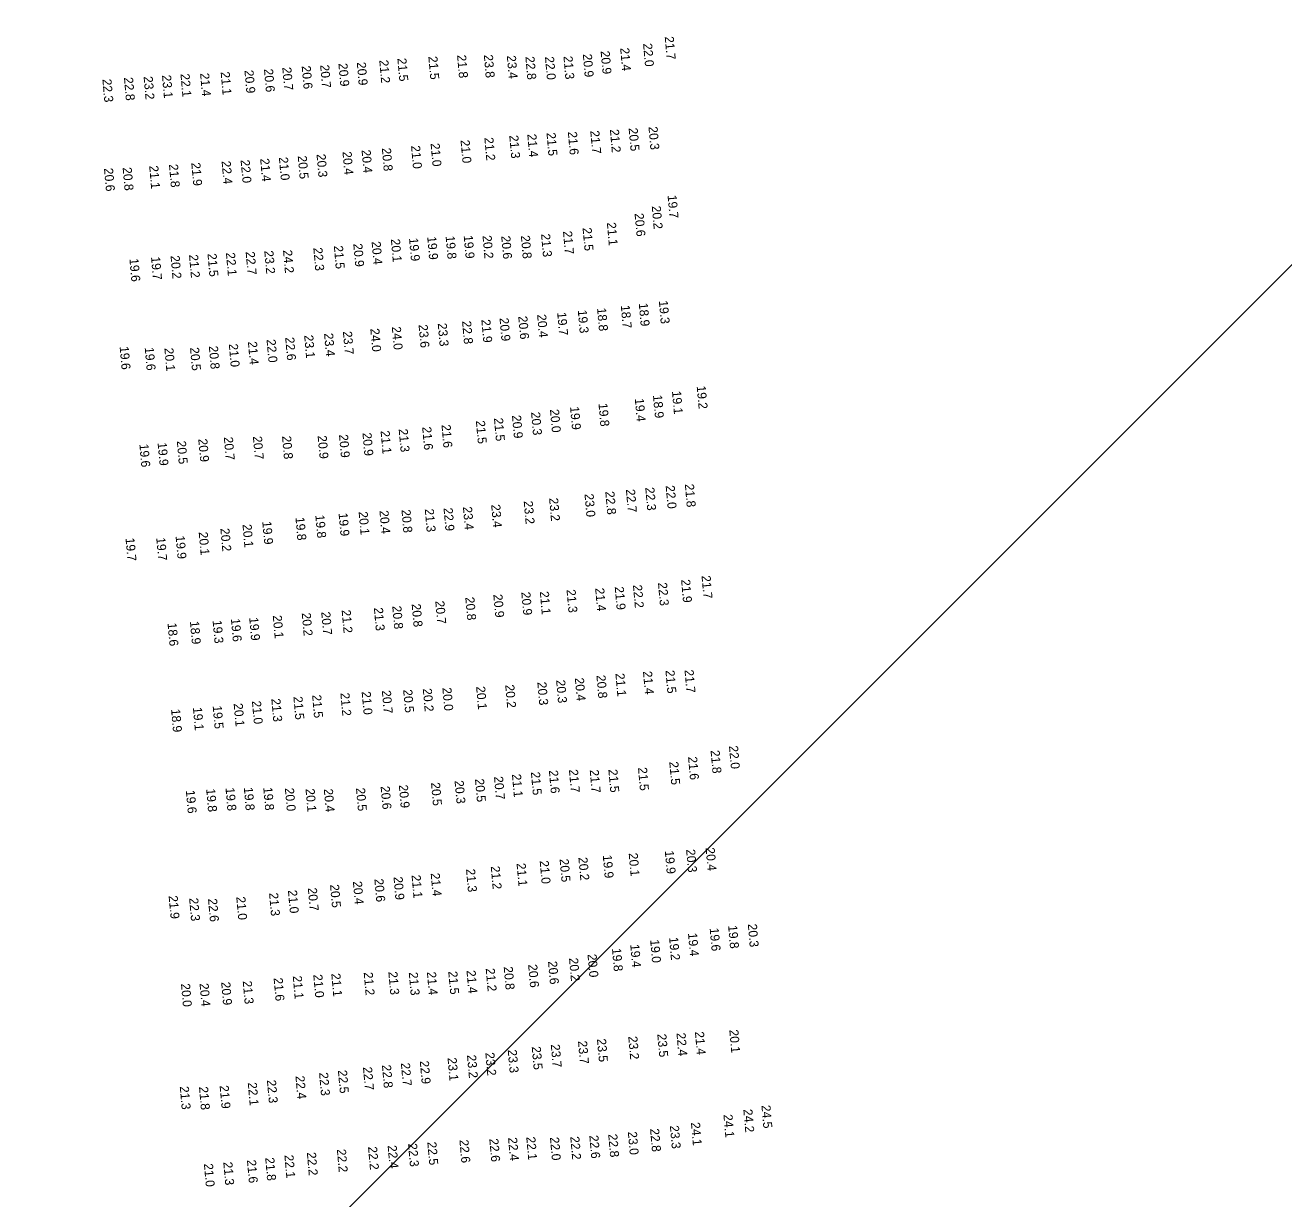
# Model space of a CAD drawing. Extents: x 988130 to 1132882, y 654656 to 841453.
# Drawn here: x 1054495 to 1055193, y 756626 to 757277 of the extents above; entities that cross this region are included whole.
import ezdxf

# ---------------------------------------------------------------- set-up
doc = ezdxf.new("R2010")
doc.units = 0
doc.layers.add('V-ANNO-KEYM', color=7, linetype='Continuous')
doc.layers.add('V-TOPO-SOUN', color=7, linetype='Continuous')

msp = doc.modelspace()

# ---------------------------------------------------------------- linework, layer by layer
at = {"layer": 'V-ANNO-KEYM'}
msp.add_line((1054334.64, 756281.5), (1056222.24, 758169.1), dxfattribs=at)

# ---------------------------------------------------------------- texts
at = {"layer": 'V-TOPO-SOUN'}
for s, p in [('21.7 ', (1054849.71, 757270.24)), ('20.9 ', (1054814.2, 757262.23)), ('21.4 ', (1054825.02, 757263.96)), ('22.0 ', (1054837.71, 757266.42)), ('20.7 ', (1054658.78, 757254.54)), ('20.9 ', (1054668.9, 757255.43)), ('20.9 ', (1054679.09, 757256)), ('21.2 ', (1054691.55, 757257.18)), ('21.5 ', (1054701.58, 757258.24)), ('21.5 ', (1054718.74, 757259.24)), ('21.8 ', (1054734.66, 757260.01)), ('23.8 ', (1054749.47, 757260.14)), ('23.4 ', (1054762.21, 757259.7)), ('22.8 ', (1054772.51, 757259.17)), ('22.0 ', (1054783.36, 757259.08)), ('21.3 ', (1054793.6, 757259.38)), ('20.9 ', (1054804.32, 757260.54)), ('22.8 ', (1054550.1, 757247.59)), ('23.2 ', (1054560.98, 757248.13)), ('23.1 ', (1054571.18, 757248.87)), ('22.1 ', (1054581.41, 757249.61)), ('21.4 ', (1054592.28, 757249.96)), ('21.1 ', (1054603.67, 757250.69)), ('20.9 ', (1054616.84, 757251.6)), ('20.6 ', (1054627.67, 757252.27)), ('20.7 ', (1054637.81, 757253.23)), ('20.6 ', (1054648.56, 757253.98)), ('22.3 ', (1054538.15, 757246.66)), ('20.3 ', (1054840.7, 757220.33)), ('21.0 ', (1054736.58, 757212.9)), ('21.2 ', (1054749.78, 757214.3)), ('21.3 ', (1054763.58, 757215.51)), ('21.4 ', (1054773.57, 757216.18)), ('21.5 ', (1054784.21, 757216.94)), ('21.6 ', (1054796.03, 757217.5)), ('21.7 ', (1054808.45, 757218.07)), ('21.2 ', (1054819.33, 757218.78)), ('20.5 ', (1054829.7, 757219.57)), ('20.4 ', (1054671.17, 757206.49)), ('20.4 ', (1054681.74, 757207.45)), ('20.8 ', (1054692.98, 757208.49)), ('21.0 ', (1054709.16, 757209.82)), ('21.0 ', (1054719.99, 757211.1)), ('21.8 ', (1054575.02, 757199.48)), ('21.9 ', (1054587.4, 757200.35)), ('22.4 ', (1054604.19, 757201.26)), ('22.0 ', (1054614.72, 757201.91)), ('21.4 ', (1054625.56, 757202.69)), ('21.0 ', (1054635.92, 757203.4)), ('20.5 ', (1054646.37, 757204.18)), ('20.3 ', (1054656.79, 757205.1)), ('20.6 ', (1054539.03, 757197.31)), ('20.8 ', (1054549.37, 757197.72)), ('21.1 ', (1054564.07, 757198.68)), ('19.7 ', (1054851.27, 757182.38)), ('20.6 ', (1054833, 757172.31)), ('20.2 ', (1054842.52, 757176.39)), ('21.5 ', (1054804.19, 757164.32)), ('21.1 ', (1054817.65, 757167.24)), ('20.1 ', (1054697.98, 757158.09)), ('19.9 ', (1054708.04, 757158.64)), ('19.9 ', (1054718.11, 757159.43)), ('19.8 ', (1054728.31, 757159.8)), ('19.9 ', (1054738.32, 757160.05)), ('20.2 ', (1054748.76, 757160.01)), ('20.6 ', (1054759.11, 757159.81)), ('20.8 ', (1054769.99, 757160.01)), ('21.3 ', (1054781.19, 757160.95)), ('21.7 ', (1054793.35, 757162.44)), ('21.5 ', (1054596.38, 757150.03)), ('22.1 ', (1054606.59, 757150.54)), ('22.7 ', (1054617.52, 757151.06)), ('23.2 ', (1054627.85, 757151.59)), ('24.2 ', (1054638.23, 757151.96)), ('22.3 ', (1054655.02, 757153.26)), ('21.5 ', (1054666.38, 757154.34)), ('20.9 ', (1054677.15, 757155.51)), ('20.4 ', (1054687.3, 757156.7)), ('19.6 ', (1054553.12, 757147.27)), ('19.7 ', (1054565.1, 757148.23)), ('20.2 ', (1054575.91, 757148.88)), ('21.2 ', (1054586.14, 757149.39)), ('18.9 ', (1054835.33, 757122.56)), ('19.3 ', (1054846.44, 757123.93)), ('20.6 ', (1054768.55, 757115.35)), ('20.4 ', (1054779, 757116.3)), ('19.7 ', (1054790.11, 757117.45)), ('19.3 ', (1054801.53, 757118.71)), ('18.8 ', (1054812.22, 757119.88)), ('18.7 ', (1054825.37, 757121.39)), ('24.0 ', (1054686.59, 757108.48)), ('24.0 ', (1054698.49, 757109.54)), ('23.6 ', (1054713.32, 757110.64)), ('23.3 ', (1054723.94, 757111.43)), ('22.8 ', (1054737.43, 757112.66)), ('21.9 ', (1054748.11, 757113.47)), ('20.9 ', (1054758.18, 757114.34)), ('21.4 ', (1054618.76, 757101.28)), ('22.0 ', (1054629.09, 757102.45)), ('22.6 ', (1054639.42, 757103.65)), ('23.1 ', (1054649.94, 757104.84)), ('23.4 ', (1054660.96, 757105.9)), ('23.7 ', (1054671.39, 757106.93)), ('19.6 ', (1054547.7, 757098.56)), ('19.6 ', (1054561.6, 757098.06)), ('20.1 ', (1054572.49, 757097.7)), ('20.5 ', (1054586.7, 757097.99)), ('20.8 ', (1054597.11, 757098.82)), ('21.0 ', (1054608.18, 757100.01)), ('19.1 ', (1054853.73, 757073.85)), ('19.2 ', (1054867.42, 757076.73)), ('19.8 ', (1054813.01, 757067.05)), ('19.4 ', (1054833.12, 757069.75)), ('18.9 ', (1054843.2, 757071.67)), ('20.9 ', (1054765.08, 757060.46)), ('20.3 ', (1054775.66, 757062.21)), ('20.0 ', (1054786.13, 757063.71)), ('19.9 ', (1054797.25, 757065.24)), ('21.3 ', (1054702.3, 757052.86)), ('21.6 ', (1054715.32, 757054.04)), ('21.6 ', (1054726.03, 757055.23)), ('21.5 ', (1054745.08, 757057.46)), ('21.5 ', (1054755.09, 757058.92)), ('20.5 ', (1054579.39, 757046.22)), ('20.9 ', (1054591.25, 757047.4)), ('20.7 ', (1054605.42, 757048.4)), ('20.7 ', (1054621.52, 757048.79)), ('20.8 ', (1054637.68, 757048.94)), ('20.9 ', (1054657.4, 757049.17)), ('20.9 ', (1054669.23, 757049.76)), ('20.9 ', (1054682.23, 757050.75)), ('21.1 ', (1054692.28, 757051.85)), ('19.6 ', (1054558.64, 757044.51)), ('19.9 ', (1054568.73, 757045.33)), ('22.8 ', (1054816.78, 757018.25)), ('22.7 ', (1054828.2, 757019.42)), ('22.3 ', (1054838.92, 757020.49)), ('22.0 ', (1054850.23, 757021.51)), ('21.8 ', (1054860.86, 757022.33)), ('23.4 ', (1054753.55, 757011.02)), ('23.2 ', (1054771.58, 757012.95)), ('23.2 ', (1054785.64, 757014.63)), ('23.0 ', (1054805.26, 757016.93)), ('19.8 ', (1054645.11, 757003.95)), ('19.8 ', (1054656.12, 757005.23)), ('19.9 ', (1054668.99, 757006.33)), ('20.1 ', (1054680.11, 757007.04)), ('20.4 ', (1054691.64, 757007.67)), ('20.8 ', (1054703.85, 757008.15)), ('21.3 ', (1054716.76, 757008.6)), ('22.9 ', (1054727.16, 757009.14)), ('23.4 ', (1054737.9, 757009.75)), ('20.2 ', (1054603.52, 756997.85)), ('20.1 ', (1054615.77, 757000.04)), ('19.9 ', (1054626.72, 757001.69)), ('19.7 ', (1054550.95, 756992.48)), ('19.7 ', (1054567.97, 756992.7)), ('19.9 ', (1054578.69, 756993.67)), ('20.1 ', (1054591.5, 756995.77)), ('21.9 ', (1054858.78, 756969.46)), ('21.7 ', (1054870.1, 756971.63)), ('20.9 ', (1054770.25, 756962.51)), ('21.1 ', (1054780.5, 756962.85)), ('21.3 ', (1054795.3, 756963.89)), ('21.4 ', (1054811.16, 756964.72)), ('21.9 ', (1054822.01, 756965.48)), ('22.2 ', (1054832.1, 756966.49)), ('22.3 ', (1054845.97, 756967.74)), ('20.8 ', (1054698.75, 756954.81)), ('20.8 ', (1054709.5, 756955.97)), ('20.7 ', (1054722.58, 756957.59)), ('20.8 ', (1054739.21, 756959.7)), ('20.9 ', (1054754.75, 756961.23)), ('19.9 ', (1054619.48, 756948.45)), ('20.1 ', (1054632.54, 756949.63)), ('20.2 ', (1054648.59, 756951)), ('20.7 ', (1054659.39, 756951.57)), ('21.2 ', (1054670.71, 756952.6)), ('21.3 ', (1054688.56, 756953.87)), ('18.6 ', (1054574.24, 756945.42)), ('18.9 ', (1054586.65, 756946.39)), ('19.3 ', (1054599.2, 756946.88)), ('19.6 ', (1054609.34, 756947.86)), ('20.3 ', (1054789.53, 756913.81)), ('20.4 ', (1054799.9, 756914.99)), ('20.8 ', (1054811.86, 756916.49)), ('21.1 ', (1054822.39, 756917.48)), ('21.4 ', (1054837.66, 756918.65)), ('21.5 ', (1054850.11, 756919.19)), ('21.7 ', (1054860.67, 756919.45)), ('21.2 ', (1054670.01, 756906.68)), ('21.0 ', (1054681.79, 756907.4)), ('20.7 ', (1054692.97, 756908.01)), ('20.5 ', (1054704.78, 756908.48)), ('20.2 ', (1054715.65, 756909.09)), ('20.0 ', (1054726.51, 756909.57)), ('20.1 ', (1054745.2, 756910.25)), ('20.2 ', (1054761.33, 756911.15)), ('20.3 ', (1054779.13, 756912.65)), ('19.5 ', (1054599.26, 756899.56)), ('20.1 ', (1054610.88, 756900.83)), ('21.0 ', (1054620.99, 756902.2)), ('21.3 ', (1054631.75, 756903.45)), ('21.5 ', (1054643.98, 756904.64)), ('21.5 ', (1054654.35, 756905.57)), ('18.9 ', (1054576.2, 756897.7)), ('19.1 ', (1054588.29, 756898.67)), ('21.6 ', (1054862.64, 756871.29)), ('21.8 ', (1054875.11, 756874.85)), ('22.0 ', (1054885.3, 756877.36)), ('21.7 ', (1054796.63, 756864.22)), ('21.7 ', (1054808.15, 756864.06)), ('21.5 ', (1054818.48, 756864.31)), ('21.5 ', (1054834.9, 756865.33)), ('21.5 ', (1054852.22, 756868.54)), ('20.5 ', (1054720.22, 756856.99)), ('20.3 ', (1054733.27, 756858.11)), ('20.5 ', (1054744.58, 756859.05)), ('20.7 ', (1054755.12, 756860.35)), ('21.1 ', (1054765.06, 756861.66)), ('21.5 ', (1054775.56, 756862.86)), ('21.6 ', (1054785.52, 756863.8)), ('19.6 ', (1054584.38, 756852.71)), ('19.8 ', (1054595.64, 756853.54)), ('19.8 ', (1054606.35, 756854.12)), ('19.8 ', (1054616.49, 756854.33)), ('19.8 ', (1054627.27, 756854.37)), ('20.0 ', (1054639.24, 756853.97)), ('20.1 ', (1054650.69, 756853.58)), ('20.4 ', (1054660.81, 756853.5)), ('20.5 ', (1054678.64, 756854.02)), ('20.6 ', (1054692.3, 756854.98)), ('20.9 ', (1054702.37, 756855.69)), ('20.2 ', (1054801.87, 756815.61)), ('19.9 ', (1054815.38, 756816.83)), ('20.1 ', (1054829.74, 756817.92)), ('19.9 ', (1054849.74, 756819.23)), ('20.3 ', (1054861.55, 756820.02)), ('20.4 ', (1054872.37, 756820.91)), ('21.3 ', (1054739.62, 756809.14)), ('21.2 ', (1054753.32, 756810.69)), ('21.1 ', (1054767.62, 756812.32)), ('21.0 ', (1054780.43, 756813.7)), ('20.5 ', (1054791.45, 756814.68)), ('20.4 ', (1054676.93, 756802.28)), ('20.6 ', (1054688.83, 756803.67)), ('20.9 ', (1054699.44, 756804.8)), ('21.1 ', (1054709.44, 756805.77)), ('21.4 ', (1054720.04, 756806.83)), ('21.9 ', (1054574.84, 756794.31)), ('21.3 ', (1054630.49, 756795.9)), ('21.0 ', (1054640.94, 756797.39)), ('20.7 ', (1054651.96, 756798.68)), ('20.5 ', (1054664.27, 756800.51)), ('22.3 ', (1054586.2, 756793.07)), ('22.6 ', (1054596.67, 756792.68)), ('21.0 ', (1054612.32, 756793.72)), ('19.4 ', (1054862.6, 756773.63)), ('19.6 ', (1054874.61, 756776.44)), ('19.8 ', (1054884.82, 756777.85)), ('20.3 ', (1054895.74, 756778.67)), ('19.4 ', (1054830.59, 756767.38)), ('19.0 ', (1054841.62, 756769.95)), ('19.2 ', (1054852.12, 756771.33)), ('20.2 ', (1054796.68, 756759.8)), ('20.0 ', (1054806.92, 756761.94)), ('19.8 ', (1054820.48, 756765.21)), ('21.5 ', (1054729.77, 756752.45)), ('21.4 ', (1054739.88, 756752.94)), ('21.2 ', (1054750.53, 756754.12)), ('20.8 ', (1054760.49, 756755.03)), ('20.6 ', (1054774.03, 756756.25)), ('20.6 ', (1054785.05, 756758.04)), ('20.0 ', (1054581.69, 756745.62)), ('20.4 ', (1054591.97, 756745.77)), ('20.9 ', (1054603.96, 756746.52)), ('21.3 ', (1054615.91, 756747.1)), ('21.6 ', (1054633.01, 756748.81)), ('21.1 ', (1054643.62, 756749.91)), ('21.0 ', (1054654.98, 756750.67)), ('21.1 ', (1054664.97, 756751.25)), ('21.2 ', (1054682.93, 756751.92)), ('21.3 ', (1054696.58, 756752.22)), ('21.3 ', (1054707.89, 756751.91)), ('21.4 ', (1054717.93, 756752.12)), ('23.5 ', (1054845.59, 756717.71)), ('22.4 ', (1054856.21, 756718.34)), ('21.4 ', (1054866.44, 756718.99)), ('20.1 ', (1054885.49, 756720.05)), ('23.5 ', (1054776.02, 756710.76)), ('23.7 ', (1054786.57, 756711.99)), ('23.7 ', (1054801.66, 756713.88)), ('23.5 ', (1054812.16, 756715.05)), ('23.2 ', (1054829.5, 756716.42)), ('23.1 ', (1054729.38, 756704.55)), ('23.2 ', (1054740.15, 756706.08)), ('23.2 ', (1054750.32, 756707.42)), ('23.3 ', (1054762.72, 756708.98)), ('22.5 ', (1054668.63, 756697.66)), ('22.7 ', (1054682.52, 756699.41)), ('22.8 ', (1054693.03, 756700.59)), ('22.7 ', (1054703.51, 756701.69)), ('22.9 ', (1054714, 756702.82)), ('22.1 ', (1054618.69, 756690.84)), ('22.3 ', (1054629.29, 756692.22)), ('22.4 ', (1054645.1, 756694.51)), ('22.3 ', (1054658.19, 756696.35)), ('21.3 ', (1054581.02, 756688.7)), ('21.8 ', (1054591.67, 756688.5)), ('21.9 ', (1054603.1, 756689.17)), ('24.2 ', (1054893.26, 756676.02)), ('24.5 ', (1054903.29, 756678.27)), ('24.1 ', (1054864.23, 756668.72)), ('24.1 ', (1054882.23, 756673.14)), ('22.8 ', (1054818.39, 756662.26)), ('23.0 ', (1054829.26, 756663.61)), ('22.8 ', (1054841.59, 756665.27)), ('23.3 ', (1054852.55, 756667)), ('22.2 ', (1054685.32, 756655.29)), ('22.4 ', (1054696.18, 756655.99)), ('22.3 ', (1054707.49, 756657.03)), ('22.5 ', (1054718.17, 756657.9)), ('22.6 ', (1054735.95, 756659.11)), ('22.6 ', (1054752.51, 756659.72)), ('22.4 ', (1054762.9, 756660.35)), ('22.1 ', (1054772.99, 756660.75)), ('22.0 ', (1054786.12, 756660.54)), ('22.2 ', (1054797.36, 756660.92)), ('22.6 ', (1054807.93, 756661.56)), ('21.6 ', (1054618.24, 756647.95)), ('21.8 ', (1054628.35, 756649.25)), ('22.1 ', (1054638.99, 756650.7)), ('22.2 ', (1054651.43, 756652.14)), ('22.2 ', (1054668.05, 756653.89)), ('21.0 ', (1054594.38, 756645.91)), ('21.3 ', (1054605.14, 756646.78))]:
    msp.add_text(s, height=5, rotation=275, dxfattribs=at).set_placement(p)

doc.saveas('drawing.dxf')
